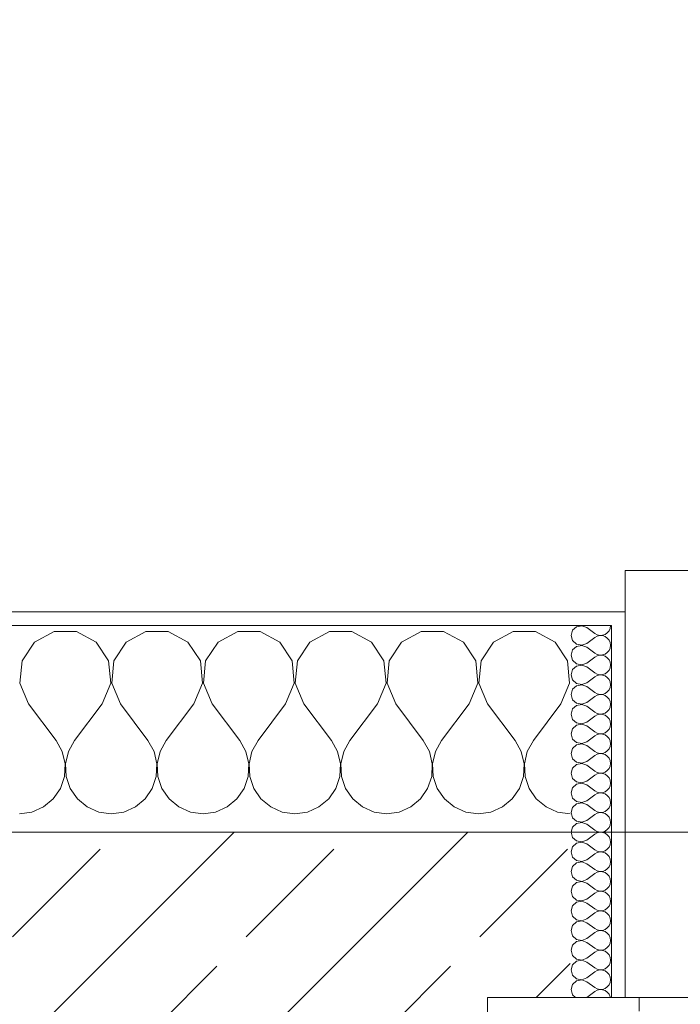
# Model space of a CAD drawing. Header units: metres. Extents: x -3.6 to 90.7, y -11.1 to 18.
# Tile 267 of 656: x 18.8 to 19.3, y 13.6 to 14.3. Entities that reach past the tile are written whole.
import ezdxf

# ---------------------------------------------------------------- set-up
doc = ezdxf.new("R2010")
doc.units = ezdxf.units.M
doc.header["$MEASUREMENT"] = 0
doc.linetypes.add('Strichlinie eng', pattern=[0.115, 0.075, -0.04])
for name, color, linetype in [('152 - Bemaßung_ Beschriftung.Ausbau', 7, 'Continuous'), ('603 - Struktur.Bodenplatte_ Decke Roh', 7, 'Continuous'), ('604 - Struktur.Wand Aussen', 7, 'Continuous')]:
    doc.layers.add(name, color=color, linetype=linetype)
doc.styles.add('ERSTELLTER_STIL_2', font='txt')
doc.dimstyles.new('ERSTELLTER_STIL__3', dxfattribs={"dimtxt": 0.1, "dimasz": 0.0532, "dimexe": 0.18, "dimexo": 0.0625, "dimgap": 0, "dimtad": 1, "dimtih": 1, "dimtoh": 1, "dimzin": 0, "dimdsep": 46, "dimtxsty": 'ERSTELLTER_STIL_2', "dimblk": 'ARROWHEAD_2', "dimblk1": 'ARROWHEAD_2', "dimblk2": 'ARROWHEAD_2', "dimcen": 0.09, "dimse1": 1, "dimse2": 1, "dimclrd": 7, "dimclre": 7, "dimclrt": 7, "dimazin": 0, "dimtfac": 1, "dimtdec": 4, "dimtmove": 0, "dimatfit": 3, "dimfxl": 1, "dimtolj": 1, "dimtzin": 0, "dimarcsym": 0})
pattern_1 = [(0, (0, 0), (0, 0.08660254), [0, -0.05]), (0, (0.025, 0.0433), (0, 0.08660254), [0, -0.05])]

# ---------------------------------------------------------------- blocks, each defined once
blk = doc.blocks.new('*X19')
at = {"layer": '604 - Struktur.Wand Aussen', "color": 7, "linetype": 'Continuous', "lineweight": 5}
for p, q in [((18.82521, 13.84066), (18.8109, 13.83299)), ((18.84145, 13.84066), (18.82521, 13.84066)), ((18.85576, 13.83299), (18.84145, 13.84066)), ((18.89188, 13.84066), (18.87757, 13.83299)), ((18.90812, 13.84066), (18.89188, 13.84066)), ((18.92243, 13.83299), (18.90812, 13.84066)), ((18.95855, 13.84066), (18.94424, 13.83299)), ((18.97479, 13.84066), (18.95855, 13.84066)), ((18.9891, 13.83299), (18.97479, 13.84066)), ((19.02521, 13.84066), (19.0109, 13.83299)), ((19.04145, 13.84066), (19.02521, 13.84066)), ((19.05576, 13.83299), (19.04145, 13.84066)), ((19.09188, 13.84066), (19.07757, 13.83299)), ((19.10812, 13.84066), (19.09188, 13.84066)), ((19.12243, 13.83299), (19.10812, 13.84066)), ((19.15855, 13.84066), (19.14424, 13.83299)), ((19.17479, 13.84066), (19.15855, 13.84066)), ((19.1891, 13.83299), (19.17479, 13.84066)), ((18.8109, 13.83299), (18.80192, 13.81947)), ((18.86475, 13.81947), (18.85576, 13.83299)), ((18.87757, 13.83299), (18.86858, 13.81947)), ((18.93142, 13.81947), (18.92243, 13.83299)), ((18.94424, 13.83299), (18.93525, 13.81947)), ((18.99808, 13.81947), (18.9891, 13.83299)), ((19.0109, 13.83299), (19.00192, 13.81947)), ((19.06475, 13.81947), (19.05576, 13.83299)), ((19.07757, 13.83299), (19.06858, 13.81947)), ((19.13142, 13.81947), (19.12243, 13.83299)), ((19.14424, 13.83299), (19.13525, 13.81947)), ((19.19808, 13.81947), (19.1891, 13.83299)), ((18.80192, 13.81947), (18.80038, 13.8033)), ((18.86629, 13.8033), (18.86475, 13.81947)), ((18.86858, 13.81947), (18.86705, 13.8033)), ((18.93295, 13.8033), (18.93142, 13.81947)), ((18.93525, 13.81947), (18.93371, 13.8033)), ((18.99962, 13.8033), (18.99808, 13.81947)), ((19.00192, 13.81947), (19.00038, 13.8033)), ((19.06629, 13.8033), (19.06475, 13.81947)), ((19.06858, 13.81947), (19.06705, 13.8033)), ((19.13295, 13.8033), (19.13142, 13.81947)), ((19.13525, 13.81947), (19.13371, 13.8033)), ((19.19962, 13.8033), (19.19808, 13.81947)), ((18.80038, 13.8033), (18.80667, 13.78833)), ((18.86, 13.78833), (18.86629, 13.8033)), ((18.86705, 13.8033), (18.87333, 13.78833)), ((18.92667, 13.78833), (18.93295, 13.8033)), ((18.93371, 13.8033), (18.94, 13.78833)), ((18.99333, 13.78833), (18.99962, 13.8033)), ((19.00038, 13.8033), (19.00667, 13.78833)), ((19.06, 13.78833), (19.06629, 13.8033)), ((19.06705, 13.8033), (19.07333, 13.78833)), ((19.12667, 13.78833), (19.13295, 13.8033)), ((19.13371, 13.8033), (19.14, 13.78833)), ((19.19333, 13.78833), (19.19962, 13.8033)), ((18.80667, 13.78833), (18.82667, 13.76167)), ((18.86, 13.78833), (18.84, 13.76167)), ((18.87333, 13.78833), (18.89333, 13.76167)), ((18.92667, 13.78833), (18.90667, 13.76167)), ((18.94, 13.78833), (18.96, 13.76167)), ((18.99333, 13.78833), (18.97333, 13.76167)), ((19.00667, 13.78833), (19.02667, 13.76167)), ((19.06, 13.78833), (19.04, 13.76167)), ((19.07333, 13.78833), (19.09333, 13.76167)), ((19.12667, 13.78833), (19.10667, 13.76167)), ((19.14, 13.78833), (19.16, 13.76167)), ((19.19333, 13.78833), (19.17333, 13.76167)), ((18.83112, 13.75362), (18.82667, 13.76167)), ((18.84, 13.76167), (18.83555, 13.75362)), ((18.89778, 13.75362), (18.89333, 13.76167)), ((18.90667, 13.76167), (18.90222, 13.75362)), ((18.96445, 13.75362), (18.96, 13.76167)), ((18.97333, 13.76167), (18.96888, 13.75362)), ((19.03112, 13.75362), (19.02667, 13.76167)), ((19.04, 13.76167), (19.03555, 13.75362)), ((19.09778, 13.75362), (19.09333, 13.76167)), ((19.10667, 13.76167), (19.10222, 13.75362)), ((19.16445, 13.75362), (19.16, 13.76167)), ((19.17333, 13.76167), (19.16888, 13.75362)), ((18.8332, 13.74466), (18.83112, 13.75362)), ((18.83555, 13.75362), (18.83347, 13.74466)), ((18.89987, 13.74466), (18.89778, 13.75362)), ((18.90222, 13.75362), (18.90013, 13.74466)), ((18.96653, 13.74466), (18.96445, 13.75362)), ((18.96888, 13.75362), (18.9668, 13.74466)), ((19.0332, 13.74466), (19.03112, 13.75362)), ((19.03555, 13.75362), (19.03347, 13.74466)), ((19.09987, 13.74466), (19.09778, 13.75362)), ((19.10222, 13.75362), (19.10013, 13.74466)), ((19.16653, 13.74466), (19.16445, 13.75362)), ((19.16888, 13.75362), (19.1668, 13.74466)), ((18.83275, 13.73547), (18.8332, 13.74466)), ((18.83347, 13.74466), (18.83391, 13.73547)), ((18.89942, 13.73547), (18.89987, 13.74466)), ((18.90013, 13.74466), (18.90058, 13.73547)), ((18.96609, 13.73547), (18.96653, 13.74466)), ((18.9668, 13.74466), (18.96725, 13.73547)), ((19.03275, 13.73547), (19.0332, 13.74466)), ((19.03347, 13.74466), (19.03391, 13.73547)), ((19.09942, 13.73547), (19.09987, 13.74466)), ((19.10013, 13.74466), (19.10058, 13.73547)), ((19.16609, 13.73547), (19.16653, 13.74466)), ((19.1668, 13.74466), (19.16725, 13.73547)), ((18.82981, 13.72676), (18.83275, 13.73547)), ((18.83391, 13.73547), (18.83685, 13.72676)), ((18.89648, 13.72676), (18.89942, 13.73547)), ((18.90058, 13.73547), (18.90352, 13.72676)), ((18.96315, 13.72676), (18.96609, 13.73547)), ((18.96725, 13.73547), (18.97019, 13.72676)), ((19.02981, 13.72676), (19.03275, 13.73547)), ((19.03391, 13.73547), (19.03685, 13.72676)), ((19.09648, 13.72676), (19.09942, 13.73547)), ((19.10058, 13.73547), (19.10352, 13.72676)), ((19.16315, 13.72676), (19.16609, 13.73547)), ((19.16725, 13.73547), (19.17019, 13.72676)), ((18.82461, 13.71918), (18.82981, 13.72676)), ((18.83685, 13.72676), (18.84206, 13.71918)), ((18.89127, 13.71918), (18.89648, 13.72676)), ((18.90352, 13.72676), (18.90873, 13.71918)), ((18.95794, 13.71918), (18.96315, 13.72676)), ((18.97019, 13.72676), (18.97539, 13.71918)), ((19.02461, 13.71918), (19.02981, 13.72676)), ((19.03685, 13.72676), (19.04206, 13.71918)), ((19.09127, 13.71918), (19.09648, 13.72676)), ((19.10352, 13.72676), (19.10873, 13.71918)), ((19.15794, 13.71918), (19.16315, 13.72676)), ((19.17019, 13.72676), (19.17539, 13.71918)), ((18.81752, 13.71331), (18.82461, 13.71918)), ((18.84206, 13.71918), (18.84914, 13.71331)), ((18.88419, 13.71331), (18.89127, 13.71918)), ((18.90873, 13.71918), (18.91581, 13.71331)), ((18.95086, 13.71331), (18.95794, 13.71918)), ((18.97539, 13.71918), (18.98248, 13.71331)), ((19.01752, 13.71331), (19.02461, 13.71918)), ((19.04206, 13.71918), (19.04914, 13.71331)), ((19.08419, 13.71331), (19.09127, 13.71918)), ((19.10873, 13.71918), (19.11581, 13.71331)), ((19.15086, 13.71331), (19.15794, 13.71918)), ((19.17539, 13.71918), (19.18248, 13.71331)), ((18.8, 13.70833), (18.80911, 13.7096)), ((18.80911, 13.7096), (18.81752, 13.71331)), ((18.84914, 13.71331), (18.85756, 13.7096)), ((18.85756, 13.7096), (18.86667, 13.70833)), ((18.86667, 13.70833), (18.87578, 13.7096)), ((18.87578, 13.7096), (18.88419, 13.71331)), ((18.91581, 13.71331), (18.92422, 13.7096)), ((18.92422, 13.7096), (18.93333, 13.70833)), ((18.93333, 13.70833), (18.94244, 13.7096)), ((18.94244, 13.7096), (18.95086, 13.71331)), ((18.98248, 13.71331), (18.99089, 13.7096)), ((18.99089, 13.7096), (19, 13.70833)), ((19, 13.70833), (19.00911, 13.7096)), ((19.00911, 13.7096), (19.01752, 13.71331)), ((19.04914, 13.71331), (19.05756, 13.7096)), ((19.05756, 13.7096), (19.06667, 13.70833)), ((19.06667, 13.70833), (19.07578, 13.7096)), ((19.07578, 13.7096), (19.08419, 13.71331)), ((19.11581, 13.71331), (19.12422, 13.7096)), ((19.12422, 13.7096), (19.13333, 13.70833)), ((19.13333, 13.70833), (19.14244, 13.7096)), ((19.14244, 13.7096), (19.15086, 13.71331)), ((19.18248, 13.71331), (19.19089, 13.7096)), ((19.19089, 13.7096), (19.2, 13.70833))]:
    blk.add_line(p, q, dxfattribs=at)
blk = doc.blocks.new('*X42')
at = {"layer": '604 - Struktur.Wand Aussen', "color": 7, "linetype": 'Continuous', "lineweight": 5}
for p, q in [((19.20466, 13.84425), (19.20178, 13.84161)), ((19.2085, 13.84497), (19.20466, 13.84425)), ((19.21214, 13.84357), (19.2085, 13.84497)), ((19.22901, 13.84305), (19.22929, 13.845)), ((19.20178, 13.84161), (19.20071, 13.83786)), ((19.20071, 13.83786), (19.20178, 13.8341)), ((19.21214, 13.84357), (19.21786, 13.83929)), ((19.21786, 13.83929), (19.21958, 13.83833)), ((19.21958, 13.83738), (19.21786, 13.83643)), ((19.21958, 13.83833), (19.2215, 13.83789)), ((19.2215, 13.83783), (19.21958, 13.83738)), ((19.2215, 13.83789), (19.22347, 13.83798)), ((19.22347, 13.83773), (19.2215, 13.83783)), ((19.22347, 13.83798), (19.22534, 13.83861)), ((19.22534, 13.8371), (19.22347, 13.83773)), ((19.22534, 13.83861), (19.22696, 13.83973)), ((19.22696, 13.83599), (19.22534, 13.8371)), ((19.22696, 13.83973), (19.22822, 13.84124)), ((19.22822, 13.84124), (19.22901, 13.84305)), ((19.20178, 13.8341), (19.20466, 13.83147)), ((19.20466, 13.82996), (19.20178, 13.82733)), ((19.20466, 13.83147), (19.2085, 13.83074)), ((19.2085, 13.83069), (19.20466, 13.82996)), ((19.2085, 13.83074), (19.21214, 13.83214)), ((19.21214, 13.82929), (19.2085, 13.83069)), ((19.21214, 13.83214), (19.21786, 13.83643)), ((19.22822, 13.83447), (19.22696, 13.83599)), ((19.22901, 13.83267), (19.22822, 13.83447)), ((19.22929, 13.83071), (19.22901, 13.83267)), ((19.22901, 13.82876), (19.22929, 13.83071)), ((19.20178, 13.82733), (19.20071, 13.82357)), ((19.20071, 13.82357), (19.20178, 13.81982)), ((19.21214, 13.82929), (19.21786, 13.825)), ((19.21786, 13.825), (19.21958, 13.82405)), ((19.21958, 13.8231), (19.21786, 13.82214)), ((19.21958, 13.82405), (19.2215, 13.8236)), ((19.2215, 13.82354), (19.21958, 13.8231)), ((19.2215, 13.8236), (19.22347, 13.8237)), ((19.22347, 13.82345), (19.2215, 13.82354)), ((19.22347, 13.8237), (19.22534, 13.82433)), ((19.22534, 13.82282), (19.22347, 13.82345)), ((19.22534, 13.82433), (19.22696, 13.82544)), ((19.22696, 13.8217), (19.22534, 13.82282)), ((19.22696, 13.82544), (19.22822, 13.82696)), ((19.22822, 13.82696), (19.22901, 13.82876)), ((19.20178, 13.81982), (19.20466, 13.81718)), ((19.20466, 13.81567), (19.20178, 13.81304)), ((19.20466, 13.81718), (19.2085, 13.81646)), ((19.2085, 13.8164), (19.20466, 13.81567)), ((19.2085, 13.81646), (19.21214, 13.81786)), ((19.21214, 13.815), (19.2085, 13.8164)), ((19.21214, 13.81786), (19.21786, 13.82214)), ((19.22822, 13.82018), (19.22696, 13.8217)), ((19.22901, 13.81838), (19.22822, 13.82018)), ((19.22929, 13.81643), (19.22901, 13.81838)), ((19.22901, 13.81448), (19.22929, 13.81643)), ((19.20178, 13.81304), (19.20071, 13.80929)), ((19.20071, 13.80929), (19.20178, 13.80553)), ((19.21214, 13.815), (19.21786, 13.81071)), ((19.21786, 13.81071), (19.21958, 13.80976)), ((19.21958, 13.80881), (19.21786, 13.80786)), ((19.21958, 13.80976), (19.2215, 13.80931)), ((19.2215, 13.80926), (19.21958, 13.80881)), ((19.2215, 13.80931), (19.22347, 13.80941)), ((19.22347, 13.80916), (19.2215, 13.80926)), ((19.22347, 13.80941), (19.22534, 13.81004)), ((19.22534, 13.80853), (19.22347, 13.80916)), ((19.22534, 13.81004), (19.22696, 13.81116)), ((19.22696, 13.80742), (19.22534, 13.80853)), ((19.22696, 13.81116), (19.22822, 13.81267)), ((19.22822, 13.81267), (19.22901, 13.81448)), ((19.20178, 13.80553), (19.20466, 13.8029)), ((19.20466, 13.80139), (19.20178, 13.79876)), ((19.20466, 13.8029), (19.2085, 13.80217)), ((19.2085, 13.80211), (19.20466, 13.80139)), ((19.2085, 13.80217), (19.21214, 13.80357)), ((19.21214, 13.80071), (19.2085, 13.80211)), ((19.21214, 13.80357), (19.21786, 13.80786)), ((19.22822, 13.8059), (19.22696, 13.80742)), ((19.22901, 13.80409), (19.22822, 13.8059)), ((19.22929, 13.80214), (19.22901, 13.80409)), ((19.22901, 13.80019), (19.22929, 13.80214)), ((19.20178, 13.79876), (19.20071, 13.795)), ((19.20071, 13.795), (19.20178, 13.79124)), ((19.21214, 13.80071), (19.21786, 13.79643)), ((19.21786, 13.79643), (19.21958, 13.79547)), ((19.21958, 13.79453), (19.21786, 13.79357)), ((19.21958, 13.79547), (19.2215, 13.79503)), ((19.2215, 13.79497), (19.21958, 13.79453)), ((19.2215, 13.79503), (19.22347, 13.79512)), ((19.22347, 13.79488), (19.2215, 13.79497)), ((19.22347, 13.79512), (19.22534, 13.79575)), ((19.22534, 13.79425), (19.22347, 13.79488)), ((19.22534, 13.79575), (19.22696, 13.79687)), ((19.22696, 13.79313), (19.22534, 13.79425)), ((19.22696, 13.79687), (19.22822, 13.79839)), ((19.22822, 13.79839), (19.22901, 13.80019)), ((19.20178, 13.79124), (19.20466, 13.78861)), ((19.20466, 13.7871), (19.20178, 13.78447)), ((19.20466, 13.78861), (19.2085, 13.78789)), ((19.2085, 13.78783), (19.20466, 13.7871)), ((19.2085, 13.78789), (19.21214, 13.78929)), ((19.21214, 13.78643), (19.2085, 13.78783)), ((19.21214, 13.78929), (19.21786, 13.79357)), ((19.22822, 13.79161), (19.22696, 13.79313)), ((19.22901, 13.78981), (19.22822, 13.79161)), ((19.22929, 13.78786), (19.22901, 13.78981)), ((19.22901, 13.78591), (19.22929, 13.78786)), ((19.20178, 13.78447), (19.20071, 13.78071)), ((19.20071, 13.78071), (19.20178, 13.77696)), ((19.21214, 13.78643), (19.21786, 13.78214)), ((19.21786, 13.78214), (19.21958, 13.78119)), ((19.21958, 13.78024), (19.21786, 13.77929)), ((19.21958, 13.78119), (19.2215, 13.78074)), ((19.2215, 13.78069), (19.21958, 13.78024)), ((19.2215, 13.78074), (19.22347, 13.78084)), ((19.22347, 13.78059), (19.2215, 13.78069)), ((19.22347, 13.78084), (19.22534, 13.78147)), ((19.22534, 13.77996), (19.22347, 13.78059)), ((19.22534, 13.78147), (19.22696, 13.78258)), ((19.22696, 13.77884), (19.22534, 13.77996)), ((19.22696, 13.78258), (19.22822, 13.7841)), ((19.22822, 13.7841), (19.22901, 13.78591)), ((19.20178, 13.77696), (19.20466, 13.77433)), ((19.20466, 13.77282), (19.20178, 13.77018)), ((19.20466, 13.77433), (19.2085, 13.7736)), ((19.2085, 13.77354), (19.20466, 13.77282)), ((19.2085, 13.7736), (19.21214, 13.775)), ((19.21214, 13.77214), (19.2085, 13.77354)), ((19.21214, 13.775), (19.21786, 13.77929)), ((19.22822, 13.77733), (19.22696, 13.77884)), ((19.22901, 13.77552), (19.22822, 13.77733)), ((19.22929, 13.77357), (19.22901, 13.77552)), ((19.22901, 13.77162), (19.22929, 13.77357)), ((19.20178, 13.77018), (19.20071, 13.76643)), ((19.20071, 13.76643), (19.20178, 13.76267)), ((19.21214, 13.77214), (19.21786, 13.76786)), ((19.21786, 13.76786), (19.21958, 13.7669)), ((19.21958, 13.76595), (19.21786, 13.765)), ((19.21958, 13.7669), (19.2215, 13.76646)), ((19.2215, 13.7664), (19.21958, 13.76595)), ((19.2215, 13.76646), (19.22347, 13.76655)), ((19.22347, 13.7663), (19.2215, 13.7664)), ((19.22347, 13.76655), (19.22534, 13.76718)), ((19.22534, 13.76567), (19.22347, 13.7663)), ((19.22534, 13.76718), (19.22696, 13.7683)), ((19.22696, 13.76456), (19.22534, 13.76567)), ((19.22696, 13.7683), (19.22822, 13.76982)), ((19.22822, 13.76982), (19.22901, 13.77162)), ((19.20178, 13.76267), (19.20466, 13.76004)), ((19.20466, 13.75853), (19.20178, 13.7559)), ((19.20466, 13.76004), (19.2085, 13.75931)), ((19.2085, 13.75926), (19.20466, 13.75853)), ((19.2085, 13.75931), (19.21214, 13.76071)), ((19.21214, 13.75786), (19.2085, 13.75926)), ((19.21214, 13.76071), (19.21786, 13.765)), ((19.22822, 13.76304), (19.22696, 13.76456)), ((19.22901, 13.76124), (19.22822, 13.76304)), ((19.22929, 13.75929), (19.22901, 13.76124)), ((19.22901, 13.75733), (19.22929, 13.75929)), ((19.20178, 13.7559), (19.20071, 13.75214)), ((19.20071, 13.75214), (19.20178, 13.74839)), ((19.21214, 13.75786), (19.21786, 13.75357)), ((19.21786, 13.75357), (19.21958, 13.75262)), ((19.21958, 13.75167), (19.21786, 13.75071)), ((19.21958, 13.75262), (19.2215, 13.75217)), ((19.2215, 13.75211), (19.21958, 13.75167)), ((19.2215, 13.75217), (19.22347, 13.75227)), ((19.22347, 13.75202), (19.2215, 13.75211)), ((19.22347, 13.75227), (19.22534, 13.7529)), ((19.22534, 13.75139), (19.22347, 13.75202)), ((19.22534, 13.7529), (19.22696, 13.75401)), ((19.22696, 13.75027), (19.22534, 13.75139)), ((19.22696, 13.75401), (19.22822, 13.75553)), ((19.22822, 13.75553), (19.22901, 13.75733)), ((19.20178, 13.74839), (19.20466, 13.74575)), ((19.20466, 13.74425), (19.20178, 13.74161)), ((19.20466, 13.74575), (19.2085, 13.74503)), ((19.2085, 13.74497), (19.20466, 13.74425)), ((19.2085, 13.74503), (19.21214, 13.74643)), ((19.21214, 13.74357), (19.2085, 13.74497)), ((19.21214, 13.74643), (19.21786, 13.75071)), ((19.22822, 13.74876), (19.22696, 13.75027)), ((19.22901, 13.74695), (19.22822, 13.74876)), ((19.22929, 13.745), (19.22901, 13.74695)), ((19.22901, 13.74305), (19.22929, 13.745)), ((19.20178, 13.74161), (19.20071, 13.73786)), ((19.20071, 13.73786), (19.20178, 13.7341)), ((19.21214, 13.74357), (19.21786, 13.73929)), ((19.21786, 13.73929), (19.21958, 13.73833)), ((19.21958, 13.73738), (19.21786, 13.73643)), ((19.21958, 13.73833), (19.2215, 13.73789)), ((19.2215, 13.73783), (19.21958, 13.73738)), ((19.2215, 13.73789), (19.22347, 13.73798)), ((19.22347, 13.73773), (19.2215, 13.73783)), ((19.22347, 13.73798), (19.22534, 13.73861)), ((19.22534, 13.7371), (19.22347, 13.73773)), ((19.22534, 13.73861), (19.22696, 13.73973)), ((19.22696, 13.73599), (19.22534, 13.7371)), ((19.22696, 13.73973), (19.22822, 13.74124)), ((19.22822, 13.74124), (19.22901, 13.74305)), ((19.20178, 13.7341), (19.20466, 13.73147)), ((19.20466, 13.72996), (19.20178, 13.72733)), ((19.20466, 13.73147), (19.2085, 13.73074)), ((19.2085, 13.73069), (19.20466, 13.72996)), ((19.2085, 13.73074), (19.21214, 13.73214)), ((19.21214, 13.72929), (19.2085, 13.73069)), ((19.21214, 13.73214), (19.21786, 13.73643)), ((19.22822, 13.73447), (19.22696, 13.73599)), ((19.22901, 13.73267), (19.22822, 13.73447)), ((19.22929, 13.73071), (19.22901, 13.73267)), ((19.22901, 13.72876), (19.22929, 13.73071)), ((19.20178, 13.72733), (19.20071, 13.72357)), ((19.20071, 13.72357), (19.20178, 13.71982)), ((19.21214, 13.72929), (19.21786, 13.725)), ((19.21786, 13.725), (19.21958, 13.72405)), ((19.21958, 13.7231), (19.21786, 13.72214)), ((19.21958, 13.72405), (19.2215, 13.7236)), ((19.2215, 13.72354), (19.21958, 13.7231)), ((19.2215, 13.7236), (19.22347, 13.7237)), ((19.22347, 13.72345), (19.2215, 13.72354)), ((19.22347, 13.7237), (19.22534, 13.72433)), ((19.22534, 13.72282), (19.22347, 13.72345)), ((19.22534, 13.72433), (19.22696, 13.72544)), ((19.22696, 13.7217), (19.22534, 13.72282)), ((19.22696, 13.72544), (19.22822, 13.72696)), ((19.22822, 13.72696), (19.22901, 13.72876)), ((19.20178, 13.71982), (19.20466, 13.71718)), ((19.20466, 13.71567), (19.20178, 13.71304)), ((19.20466, 13.71718), (19.2085, 13.71646)), ((19.2085, 13.7164), (19.20466, 13.71567)), ((19.2085, 13.71646), (19.21214, 13.71786)), ((19.21214, 13.715), (19.2085, 13.7164)), ((19.21214, 13.71786), (19.21786, 13.72214)), ((19.22822, 13.72018), (19.22696, 13.7217)), ((19.22901, 13.71838), (19.22822, 13.72018)), ((19.22929, 13.71643), (19.22901, 13.71838)), ((19.22901, 13.71448), (19.22929, 13.71643)), ((19.20178, 13.71304), (19.20071, 13.70929)), ((19.20071, 13.70929), (19.20178, 13.70553)), ((19.21214, 13.715), (19.21786, 13.71071)), ((19.21786, 13.71071), (19.21958, 13.70976)), ((19.21958, 13.70881), (19.21786, 13.70786)), ((19.21958, 13.70976), (19.2215, 13.70931)), ((19.2215, 13.70926), (19.21958, 13.70881)), ((19.2215, 13.70931), (19.22347, 13.70941)), ((19.22347, 13.70916), (19.2215, 13.70926)), ((19.22347, 13.70941), (19.22534, 13.71004)), ((19.22534, 13.70853), (19.22347, 13.70916)), ((19.22534, 13.71004), (19.22696, 13.71116)), ((19.22696, 13.70742), (19.22534, 13.70853)), ((19.22696, 13.71116), (19.22822, 13.71267)), ((19.22822, 13.71267), (19.22901, 13.71448)), ((19.20178, 13.70553), (19.20466, 13.7029)), ((19.20466, 13.70139), (19.20178, 13.69876)), ((19.20466, 13.7029), (19.2085, 13.70217)), ((19.2085, 13.70211), (19.20466, 13.70139)), ((19.2085, 13.70217), (19.21214, 13.70357)), ((19.21214, 13.70071), (19.2085, 13.70211)), ((19.21214, 13.70357), (19.21786, 13.70786)), ((19.22822, 13.7059), (19.22696, 13.70742)), ((19.22901, 13.70409), (19.22822, 13.7059)), ((19.22929, 13.70214), (19.22901, 13.70409)), ((19.22901, 13.70019), (19.22929, 13.70214)), ((19.20178, 13.69876), (19.20071, 13.695)), ((19.20071, 13.695), (19.20178, 13.69124)), ((19.21214, 13.70071), (19.21786, 13.69643)), ((19.21786, 13.69643), (19.21958, 13.69547)), ((19.21958, 13.69453), (19.21786, 13.69357)), ((19.21958, 13.69547), (19.2215, 13.69503)), ((19.2215, 13.69497), (19.21958, 13.69453)), ((19.2215, 13.69503), (19.22347, 13.69512)), ((19.22347, 13.69488), (19.2215, 13.69497)), ((19.22347, 13.69512), (19.22534, 13.69575)), ((19.22534, 13.69425), (19.22347, 13.69488)), ((19.22534, 13.69575), (19.22696, 13.69687)), ((19.22696, 13.69313), (19.22534, 13.69425)), ((19.22696, 13.69687), (19.22822, 13.69839)), ((19.22822, 13.69839), (19.22901, 13.70019)), ((19.20178, 13.69124), (19.20466, 13.68861)), ((19.20466, 13.6871), (19.20178, 13.68447)), ((19.20466, 13.68861), (19.2085, 13.68789)), ((19.2085, 13.68783), (19.20466, 13.6871)), ((19.2085, 13.68789), (19.21214, 13.68929)), ((19.21214, 13.68643), (19.2085, 13.68783)), ((19.21214, 13.68929), (19.21786, 13.69357)), ((19.22822, 13.69161), (19.22696, 13.69313)), ((19.22901, 13.68981), (19.22822, 13.69161)), ((19.22929, 13.68786), (19.22901, 13.68981)), ((19.22901, 13.68591), (19.22929, 13.68786)), ((19.20178, 13.68447), (19.20071, 13.68071)), ((19.20071, 13.68071), (19.20178, 13.67696)), ((19.21214, 13.68643), (19.21786, 13.68214)), ((19.21786, 13.68214), (19.21958, 13.68119)), ((19.21958, 13.68024), (19.21786, 13.67929)), ((19.21958, 13.68119), (19.2215, 13.68074)), ((19.2215, 13.68069), (19.21958, 13.68024)), ((19.2215, 13.68074), (19.22347, 13.68084)), ((19.22347, 13.68059), (19.2215, 13.68069)), ((19.22347, 13.68084), (19.22534, 13.68147)), ((19.22534, 13.67996), (19.22347, 13.68059)), ((19.22534, 13.68147), (19.22696, 13.68258)), ((19.22696, 13.67884), (19.22534, 13.67996)), ((19.22696, 13.68258), (19.22822, 13.6841)), ((19.22822, 13.6841), (19.22901, 13.68591)), ((19.20178, 13.67696), (19.20466, 13.67433)), ((19.20466, 13.67282), (19.20178, 13.67018)), ((19.20466, 13.67433), (19.2085, 13.6736)), ((19.2085, 13.67354), (19.20466, 13.67282)), ((19.2085, 13.6736), (19.21214, 13.675)), ((19.21214, 13.67214), (19.2085, 13.67354)), ((19.21214, 13.675), (19.21786, 13.67929)), ((19.22822, 13.67733), (19.22696, 13.67884)), ((19.22901, 13.67552), (19.22822, 13.67733)), ((19.22929, 13.67357), (19.22901, 13.67552)), ((19.22901, 13.67162), (19.22929, 13.67357)), ((19.20178, 13.67018), (19.20071, 13.66643)), ((19.20071, 13.66643), (19.20178, 13.66267)), ((19.21214, 13.67214), (19.21786, 13.66786)), ((19.21786, 13.66786), (19.21958, 13.6669)), ((19.21958, 13.66595), (19.21786, 13.665)), ((19.21958, 13.6669), (19.2215, 13.66646)), ((19.2215, 13.6664), (19.21958, 13.66595)), ((19.2215, 13.66646), (19.22347, 13.66655)), ((19.22347, 13.6663), (19.2215, 13.6664)), ((19.22347, 13.66655), (19.22534, 13.66718)), ((19.22534, 13.66567), (19.22347, 13.6663)), ((19.22534, 13.66718), (19.22696, 13.6683)), ((19.22696, 13.66456), (19.22534, 13.66567)), ((19.22696, 13.6683), (19.22822, 13.66982)), ((19.22822, 13.66982), (19.22901, 13.67162)), ((19.20178, 13.66267), (19.20466, 13.66004)), ((19.20466, 13.65853), (19.20178, 13.6559)), ((19.20466, 13.66004), (19.2085, 13.65931)), ((19.2085, 13.65926), (19.20466, 13.65853)), ((19.2085, 13.65931), (19.21214, 13.66071)), ((19.21214, 13.65786), (19.2085, 13.65926)), ((19.21214, 13.66071), (19.21786, 13.665)), ((19.22822, 13.66304), (19.22696, 13.66456)), ((19.22901, 13.66124), (19.22822, 13.66304)), ((19.22929, 13.65929), (19.22901, 13.66124)), ((19.22901, 13.65733), (19.22929, 13.65929)), ((19.20178, 13.6559), (19.20071, 13.65214)), ((19.20071, 13.65214), (19.20178, 13.64839)), ((19.21214, 13.65786), (19.21786, 13.65357)), ((19.21786, 13.65357), (19.21958, 13.65262)), ((19.21958, 13.65167), (19.21786, 13.65071)), ((19.21958, 13.65262), (19.2215, 13.65217)), ((19.2215, 13.65211), (19.21958, 13.65167)), ((19.2215, 13.65217), (19.22347, 13.65227)), ((19.22347, 13.65202), (19.2215, 13.65211)), ((19.22347, 13.65227), (19.22534, 13.6529)), ((19.22534, 13.65139), (19.22347, 13.65202)), ((19.22534, 13.6529), (19.22696, 13.65401)), ((19.22696, 13.65027), (19.22534, 13.65139)), ((19.22696, 13.65401), (19.22822, 13.65553)), ((19.22822, 13.65553), (19.22901, 13.65733)), ((19.20178, 13.64839), (19.20466, 13.64575)), ((19.20466, 13.64425), (19.20178, 13.64161)), ((19.20466, 13.64575), (19.2085, 13.64503)), ((19.2085, 13.64497), (19.20466, 13.64425)), ((19.2085, 13.64503), (19.21214, 13.64643)), ((19.21214, 13.64357), (19.2085, 13.64497)), ((19.21214, 13.64643), (19.21786, 13.65071)), ((19.22822, 13.64876), (19.22696, 13.65027)), ((19.22901, 13.64695), (19.22822, 13.64876)), ((19.22929, 13.645), (19.22901, 13.64695)), ((19.22901, 13.64305), (19.22929, 13.645)), ((19.20178, 13.64161), (19.20071, 13.63786)), ((19.20071, 13.63786), (19.20178, 13.6341)), ((19.21214, 13.64357), (19.21786, 13.63929)), ((19.21786, 13.63929), (19.21958, 13.63833)), ((19.21958, 13.63738), (19.21786, 13.63643)), ((19.21958, 13.63833), (19.2215, 13.63789)), ((19.2215, 13.63783), (19.21958, 13.63738)), ((19.2215, 13.63789), (19.22347, 13.63798)), ((19.22347, 13.63773), (19.2215, 13.63783)), ((19.22347, 13.63798), (19.22534, 13.63861)), ((19.22534, 13.6371), (19.22347, 13.63773)), ((19.22534, 13.63861), (19.22696, 13.63973)), ((19.22696, 13.63599), (19.22534, 13.6371)), ((19.22696, 13.63973), (19.22822, 13.64124)), ((19.22822, 13.64124), (19.22901, 13.64305)), ((19.20178, 13.6341), (19.20466, 13.63147)), ((19.20466, 13.62996), (19.20178, 13.62733)), ((19.20466, 13.63147), (19.2085, 13.63074)), ((19.2085, 13.63069), (19.20466, 13.62996)), ((19.2085, 13.63074), (19.21214, 13.63214)), ((19.21214, 13.62929), (19.2085, 13.63069)), ((19.21214, 13.63214), (19.21786, 13.63643)), ((19.22822, 13.63447), (19.22696, 13.63599)), ((19.22901, 13.63267), (19.22822, 13.63447)), ((19.22929, 13.63071), (19.22901, 13.63267)), ((19.22901, 13.62876), (19.22929, 13.63071)), ((19.20178, 13.62733), (19.20071, 13.62357)), ((19.20071, 13.62357), (19.20178, 13.61982)), ((19.21214, 13.62929), (19.21786, 13.625)), ((19.21786, 13.625), (19.21958, 13.62405)), ((19.21958, 13.6231), (19.21786, 13.62214)), ((19.21958, 13.62405), (19.2215, 13.6236)), ((19.2215, 13.62354), (19.21958, 13.6231)), ((19.2215, 13.6236), (19.22347, 13.6237)), ((19.22347, 13.62345), (19.2215, 13.62354)), ((19.22347, 13.6237), (19.22534, 13.62433)), ((19.22534, 13.62282), (19.22347, 13.62345)), ((19.22534, 13.62433), (19.22696, 13.62544)), ((19.22696, 13.6217), (19.22534, 13.62282)), ((19.22696, 13.62544), (19.22822, 13.62696)), ((19.22822, 13.62696), (19.22901, 13.62876)), ((19.20178, 13.61982), (19.20466, 13.61718)), ((19.20466, 13.61567), (19.20178, 13.61304)), ((19.20466, 13.61718), (19.2085, 13.61646)), ((19.2085, 13.6164), (19.20466, 13.61567)), ((19.2085, 13.61646), (19.21214, 13.61786)), ((19.21214, 13.615), (19.2085, 13.6164)), ((19.21214, 13.61786), (19.21786, 13.62214)), ((19.22822, 13.62018), (19.22696, 13.6217)), ((19.22901, 13.61838), (19.22822, 13.62018)), ((19.22929, 13.61643), (19.22901, 13.61838)), ((19.22901, 13.61448), (19.22929, 13.61643)), ((19.20178, 13.61304), (19.20071, 13.60929)), ((19.20071, 13.60929), (19.20178, 13.60553)), ((19.21214, 13.615), (19.21786, 13.61071)), ((19.21786, 13.61071), (19.21958, 13.60976)), ((19.21958, 13.60881), (19.21786, 13.60786)), ((19.21958, 13.60976), (19.2215, 13.60931)), ((19.2215, 13.60926), (19.21958, 13.60881)), ((19.2215, 13.60931), (19.22347, 13.60941)), ((19.22347, 13.60916), (19.2215, 13.60926)), ((19.22347, 13.60941), (19.22534, 13.61004)), ((19.22534, 13.60853), (19.22347, 13.60916)), ((19.22534, 13.61004), (19.22696, 13.61116)), ((19.22696, 13.60742), (19.22534, 13.60853)), ((19.22696, 13.61116), (19.22822, 13.61267)), ((19.22822, 13.61267), (19.22901, 13.61448)), ((19.20178, 13.60553), (19.20466, 13.6029)), ((19.20466, 13.60139), (19.20178, 13.59876)), ((19.20466, 13.6029), (19.2085, 13.60217)), ((19.2085, 13.60211), (19.20466, 13.60139)), ((19.2085, 13.60217), (19.21214, 13.60357)), ((19.21214, 13.60071), (19.2085, 13.60211)), ((19.21214, 13.60357), (19.21786, 13.60786)), ((19.22822, 13.6059), (19.22696, 13.60742)), ((19.22901, 13.60409), (19.22822, 13.6059)), ((19.22929, 13.60214), (19.22901, 13.60409)), ((19.22901, 13.60019), (19.22929, 13.60214)), ((19.20178, 13.59876), (19.20071, 13.595)), ((19.20071, 13.595), (19.20178, 13.59124)), ((19.21214, 13.60071), (19.21786, 13.59643)), ((19.21786, 13.59643), (19.21958, 13.59547)), ((19.21958, 13.59453), (19.21786, 13.59357)), ((19.21958, 13.59547), (19.2215, 13.59503)), ((19.2215, 13.59497), (19.21958, 13.59453)), ((19.2215, 13.59503), (19.22347, 13.59512)), ((19.22347, 13.59488), (19.2215, 13.59497)), ((19.22347, 13.59512), (19.22534, 13.59575)), ((19.22534, 13.59425), (19.22347, 13.59488)), ((19.22534, 13.59575), (19.22696, 13.59687)), ((19.22696, 13.59313), (19.22534, 13.59425)), ((19.22696, 13.59687), (19.22822, 13.59839)), ((19.22822, 13.59839), (19.22901, 13.60019)), ((19.20178, 13.59124), (19.20466, 13.58861)), ((19.20466, 13.5871), (19.20178, 13.58447)), ((19.20466, 13.58861), (19.2085, 13.58789)), ((19.2085, 13.58783), (19.20466, 13.5871)), ((19.2085, 13.58789), (19.21214, 13.58929)), ((19.21214, 13.58643), (19.2085, 13.58783)), ((19.21214, 13.58929), (19.21786, 13.59357)), ((19.22822, 13.59161), (19.22696, 13.59313)), ((19.22901, 13.58981), (19.22822, 13.59161)), ((19.22929, 13.58786), (19.22901, 13.58981)), ((19.22901, 13.58591), (19.22929, 13.58786)), ((19.20178, 13.58447), (19.20071, 13.58071)), ((19.20071, 13.58071), (19.20178, 13.57696)), ((19.21214, 13.58643), (19.21786, 13.58214)), ((19.21786, 13.58214), (19.21958, 13.58119)), ((19.21958, 13.58024), (19.21786, 13.57929)), ((19.21958, 13.58119), (19.2215, 13.58074)), ((19.2215, 13.58069), (19.21958, 13.58024)), ((19.2215, 13.58074), (19.22347, 13.58084)), ((19.22347, 13.58059), (19.2215, 13.58069)), ((19.22347, 13.58084), (19.22534, 13.58147)), ((19.22534, 13.57996), (19.22347, 13.58059)), ((19.22534, 13.58147), (19.22696, 13.58258)), ((19.22696, 13.57884), (19.22534, 13.57996)), ((19.22696, 13.58258), (19.22822, 13.5841)), ((19.22822, 13.5841), (19.22901, 13.58591)), ((19.20178, 13.57696), (19.20392, 13.575)), ((19.21214, 13.575), (19.21786, 13.57929)), ((19.22822, 13.57733), (19.22696, 13.57884)), ((19.22901, 13.57552), (19.22822, 13.57733)), ((19.22909, 13.575), (19.22901, 13.57552))]:
    blk.add_line(p, q, dxfattribs=at)
blk = doc.blocks.new('*D222')
at = {"layer": '152 - Bemaßung_ Beschriftung.Ausbau', "color": 7, "linetype": 'Continuous', "lineweight": 5}
for p, q in [((17.94, 14.8025), (17.94, 14.9075)), ((19.14, 14.8025), (19.14, 14.9075)), ((17.96021, 14.89), (17.91979, 14.82)), ((19.16021, 14.89), (19.11979, 14.82)), ((17.94, 14.855), (19.14, 14.855))]:
    blk.add_line(p, q, dxfattribs=at)
at = {"layer": '152 - Bemaßung_ Beschriftung.Ausbau', "color": 7, "lineweight": 5, "insert": (18.40697, 14.875), "char_height": 0.1, "attachment_point": 7, "style": 'ERSTELLTER_STIL_2'}
blk.add_mtext('\\A1;{\\pql;\\fArial|b0|i0|c0|p38;1,20}', dxfattribs=at)
blk = doc.blocks.new('ARROWHEAD_2')
at = {"color": 0, "linetype": 'Continuous', "lineweight": 0}
for p, q in [((-0.378, -0.655), (0.378, 0.655)), ((0, 0), (-1, 0))]:
    blk.add_line(p, q, dxfattribs=at)
blk = doc.blocks.new('*D223')
at = {"layer": '152 - Bemaßung_ Beschriftung.Ausbau', "color": 7, "linetype": 'Continuous', "lineweight": 5}
for p, q in [((19.14, 14.8025), (19.14, 14.9075)), ((21.54, 14.8025), (21.54, 14.9075)), ((19.16021, 14.89), (19.11979, 14.82)), ((21.56021, 14.89), (21.51979, 14.82)), ((19.14, 14.855), (21.54, 14.855))]:
    blk.add_line(p, q, dxfattribs=at)
at = {"layer": '152 - Bemaßung_ Beschriftung.Ausbau', "color": 7, "lineweight": 5, "char_height": 0.1, "attachment_point": 7, "style": 'ERSTELLTER_STIL_2'}
for s, insert in [('\\A1;{\\pql;\\fArial|b0|i0|c0|p38;2,40}', (20.20697, 14.875)), ('\\A1;{\\pql;\\fArial|b0|i0|c0|p38;2,01}', (20.20697, 14.735))]:
    blk.add_mtext(s, dxfattribs=dict(at, insert=insert))
blk = doc.blocks.new('*D260')
at = {"layer": '152 - Bemaßung_ Beschriftung.Ausbau', "color": 7, "linetype": 'Continuous', "lineweight": 5}
for p, q in [((18.59997, 15.3025), (18.59997, 15.4075)), ((22.05, 15.3025), (22.05, 15.4075)), ((18.62018, 15.39), (18.57977, 15.32)), ((22.07021, 15.39), (22.02979, 15.32)), ((18.59997, 15.355), (22.05, 15.355))]:
    blk.add_line(p, q, dxfattribs=at)
at = {"layer": '152 - Bemaßung_ Beschriftung.Ausbau', "color": 7, "lineweight": 5, "char_height": 0.1, "attachment_point": 7, "style": 'ERSTELLTER_STIL_2'}
for s, insert in [('\\A1;{\\pql;\\fArial|b0|i0|c0|p38;3,45}', (20.11607, 15.375)), ('\\A1;{\\pql;\\fArial|b0|i0|c0|p38;15}', (21.878, 15.375))]:
    blk.add_mtext(s, dxfattribs=dict(at, insert=insert))
blk = doc.blocks.new('*D299')
at = {"layer": '152 - Bemaßung_ Beschriftung.Ausbau', "color": 7, "linetype": 'Continuous', "lineweight": 5}
for p, q in [((18.67999, 15.8025), (18.67999, 15.9075)), ((21.97999, 15.8025), (21.97999, 15.9075)), ((18.7002, 15.89), (18.65978, 15.82)), ((22.0002, 15.89), (21.95978, 15.82)), ((18.67999, 15.855), (21.97999, 15.855))]:
    blk.add_line(p, q, dxfattribs=at)
at = {"layer": '152 - Bemaßung_ Beschriftung.Ausbau', "color": 7, "lineweight": 5, "insert": (20.19696, 15.875), "char_height": 0.1, "attachment_point": 7, "style": 'ERSTELLTER_STIL_2'}
blk.add_mtext('\\A1;{\\pql;\\fArial|b0|i0|c0|p38;3,30}', dxfattribs=at)

msp = doc.modelspace()

# ---------------------------------------------------------------- hatches: boundary and pattern name
at = {"layer": '604 - Struktur.Wand Aussen', "linetype": 'Continuous', "lineweight": 0, "true_color": 0x000000}
h = msp.add_hatch(dxfattribs=at)
h.set_pattern_fill('Verputz_0001', color=18, style=0, pattern_type=2)
h.set_pattern_definition(pattern_1)
h.paths.add_polyline_path([(17.85, 13.855), (17.85, 13.845), (19.23, 13.845), (19.23, 13.855)])
h = msp.add_hatch(dxfattribs=at)
h.set_pattern_fill('Verputz_0001', color=18, style=0, pattern_type=2)
h.set_pattern_definition(pattern_1)
h.paths.add_polyline_path([(19.23, 13.855), (19.23, 13.575), (19.24, 13.575), (19.24, 13.855)])
h = msp.add_hatch(dxfattribs=at)
h.set_pattern_fill('Beton__Stahlbeton_0001', color=18, style=0, pattern_type=2)
h.set_pattern_definition([(45, (0, 0), (-0.0848528, 0.0848528), []), (45, (-0.04243, 0.04243), (-0.0848528, 0.0848528), [0.09, -0.03])])
h.paths.add_polyline_path([(17.88, 13.695), (17.88, 13.575), (17.94, 13.575), (17.94, 13.505), (17.94, 13.455), (19.14, 13.455), (19.14, 13.505), (19.14, 13.575), (19.2, 13.575), (19.2, 13.695)])

# ---------------------------------------------------------------- linework, layer by layer
at = {"layer": '603 - Struktur.Bodenplatte_ Decke Roh', "color": 7, "linetype": 'Continuous', "lineweight": 18, "flags": 128}
msp.add_lwpolyline([(47.47999, 13.695), (14.77999, 13.695), (14.77999, 13.455), (14.77999, 12.99998), (14.84, 12.99998), (14.84, 8.58498), (13.03, 8.58498), (13.03, 8.72498), (11.41, 8.72498), (11.41, 12.99998), (11.47999, 12.99998), (11.47999, 13.455), (11.47999, 13.695), (-0.015, 13.695), (-0.015, 0.005), (62.27503, 0.005)], dxfattribs=at)
at = {"layer": '604 - Struktur.Wand Aussen', "color": 7, "linetype": 'Continuous', "lineweight": 9}
for p, q in [((21.44, 13.885), (19.24, 13.885)), ((19.24, 13.885), (19.24, 13.855))]:
    msp.add_line(p, q, dxfattribs=at)
at = {"layer": '604 - Struktur.Wand Aussen', "color": 7, "linetype": 'Continuous', "lineweight": 5}
for p, q in [((19.23, 13.855), (19.24, 13.855)), ((19.24, 13.855), (19.24, 13.845)), ((19.24, 13.855), (19.24, 13.845)), ((19.2, 13.845), (17.88, 13.845)), ((19.2, 13.845), (19.23, 13.845)), ((19.23, 13.575), (19.23, 13.845)), ((19.23, 13.845), (19.23, 13.575)), ((19.24, 13.845), (19.24, 13.705)), ((19.24, 13.845), (19.24, 13.705)), ((19.24, 13.705), (19.24, 13.695)), ((19.24, 13.705), (19.24, 13.695)), ((19.24, 13.695), (19.24, 13.575)), ((19.24, 13.695), (19.24, 13.575)), ((19.2, 13.575), (19.23, 13.575)), ((19.2, 13.575), (19.23, 13.575)), ((19.2, 13.575), (19.23, 13.575)), ((19.23, 13.575), (19.24, 13.575)), ((19.23, 13.575), (19.24, 13.575)), ((19.23, 13.575), (19.24, 13.575))]:
    msp.add_line(p, q, dxfattribs=at)
at = {"layer": '604 - Struktur.Wand Aussen', "color": 7, "linetype": 'Strichlinie eng', "lineweight": 9}
msp.add_line((21.44, 13.855), (19.24, 13.855), dxfattribs=at)
at = {"layer": '604 - Struktur.Wand Aussen', "color": 7, "linetype": 'Continuous', "lineweight": 13}
for p, q in [((19.2, 13.695), (17.88, 13.695)), ((19.2, 13.575), (19.14, 13.575)), ((19.14, 13.575), (19.14, 13.505)), ((19.14, 13.575), (19.25, 13.575)), ((19.14, 13.575), (19.14, 13.505)), ((19.14, 13.575), (19.14, 13.505)), ((19.2, 13.575), (19.14, 13.575)), ((19.2, 13.575), (19.14, 13.575)), ((19.25, 13.575), (19.8, 13.575)), ((19.25, 13.575), (19.25, 13.565))]:
    msp.add_line(p, q, dxfattribs=at)
at = {"layer": '604 - Struktur.Wand Aussen', "color": 7, "linetype": 'Continuous', "lineweight": 5, "flags": 128}
msp.add_lwpolyline([(19.23, 13.855), (17.85, 13.855)], dxfattribs=at)

# ---------------------------------------------------------------- block references
at = {"layer": '604 - Struktur.Wand Aussen', "color": 7, "lineweight": 18}
for name in ['*X42', '*X19']:
    msp.add_blockref(name, (0, 0), dxfattribs=at)

# ---------------------------------------------------------------- dimensions: what is measured, and where the dimension line sits
at = {"layer": '152 - Bemaßung_ Beschriftung.Ausbau', "color": 7, "linetype": 'Continuous', "lineweight": 5}
for base, p1, p2, picture, middle in [((21.97999, 15.855), (18.67999, 12.99998), (21.97999, 12.99998), '*D299', (20.32684, 15.925)), ((22.05, 15.355), (18.59997, 10.74998), (22.05, 10.60999), '*D260', (20.24596, 15.425)), ((19.14, 14.855), (17.94, 13.575), (19.14, 13.575), '*D222', (18.53685, 14.925)), ((21.54, 14.855), (19.14, 13.575), (21.54, 13.575), '*D223', (20.33685, 14.925))]:
    dim = msp.add_linear_dim(base=base, p1=p1, p2=p2, dimstyle='ERSTELLTER_STIL__3', dxfattribs=at)
    dim.commit()
    dim.dimension.update_dxf_attribs({"geometry": picture, "text_midpoint": middle, "dimtype": 160})

doc.saveas('drawing.dxf')
